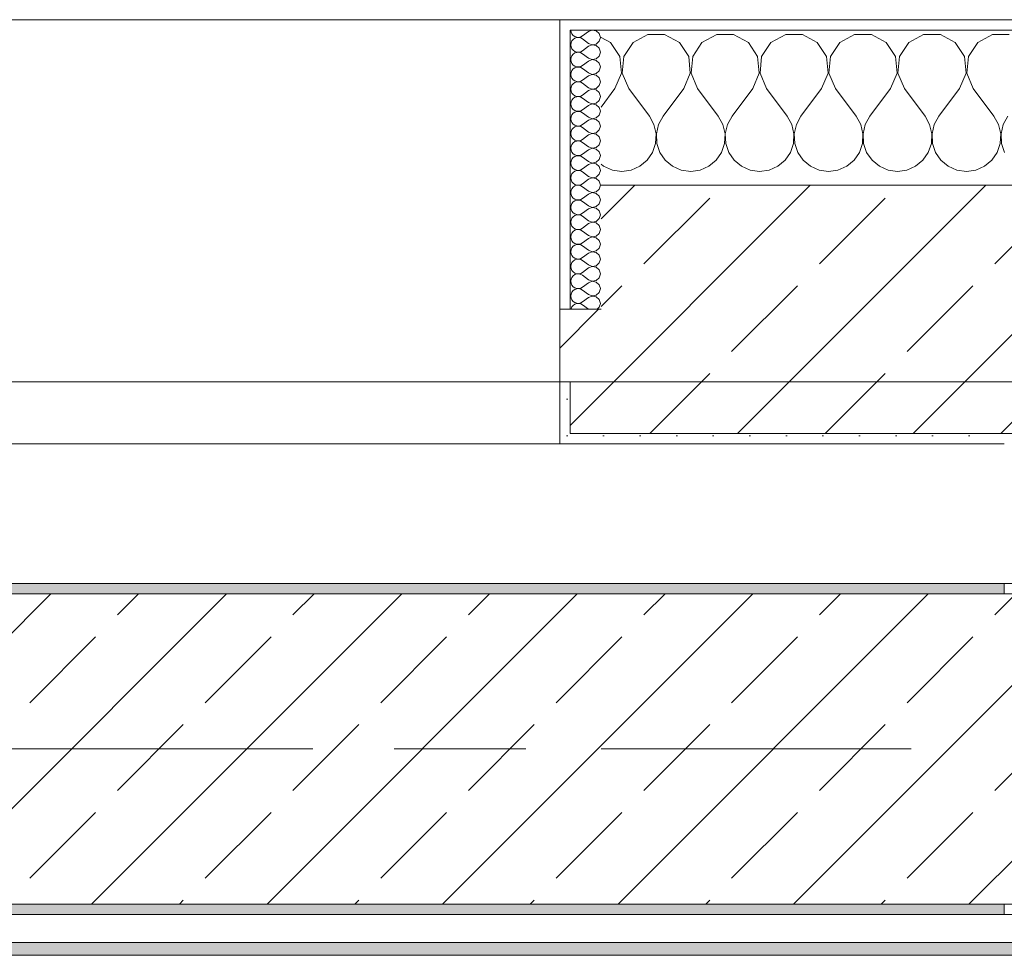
# Model space of a CAD drawing. Header units: metres. Extents: x -3.6 to 85.2, y -11 to 16.8.
# Tile 504 of 508: x 60.618 to 61.57, y 12.95 to 13.855. Entities that reach past the tile are written whole.
import ezdxf

# ---------------------------------------------------------------- set-up
doc = ezdxf.new("R2010")
doc.units = ezdxf.units.M
doc.header["$MEASUREMENT"] = 0
doc.linetypes.add('Achse', pattern=[0.2, 0.1, -0.05, 0, -0.05])
doc.linetypes.add('Strichlinie doppelt', pattern=[0.546806, 0.264583, -0.105833, 0.070556, -0.105833])
for name, color, linetype in [('451 - Universal.Achsen Raster', 7, 'Continuous'), ('604 - Struktur.Wand Aussen', 7, 'Continuous'), ('608 - Struktur.Träger', 7, 'Continuous'), ('Neubau_653 - Abdeckung.TB Verkofferung', 7, 'Continuous')]:
    doc.layers.add(name, color=color, linetype=linetype)
pattern_1 = [(45, (0, 0), (-0.01767767, 0.01767767), [0, -0.025])]
pattern_2 = [(0, (0, 0), (0, 0.08660254), [0, -0.05]), (0, (0.025, 0.0433), (0, 0.08660254), [0, -0.05])]
pattern_3 = [(45, (0, 0), (-0.08485281, 0.08485281), []), (45, (-0.04243, 0.04243), (-0.08485281, 0.08485281), [0.09, -0.03])]

# ---------------------------------------------------------------- blocks, each defined once
blk = doc.blocks.new('*X81')
at = {"layer": '604 - Struktur.Wand Aussen', "color": 7, "linetype": 'Continuous', "lineweight": 5}
for p, q in [((61.1891, 13.83299), (61.18, 13.83787)), ((61.22521, 13.84066), (61.2109, 13.83299)), ((61.24145, 13.84066), (61.22521, 13.84066)), ((61.25576, 13.83299), (61.24145, 13.84066)), ((61.29188, 13.84066), (61.27757, 13.83299)), ((61.30812, 13.84066), (61.29188, 13.84066)), ((61.32243, 13.83299), (61.30812, 13.84066)), ((61.35855, 13.84066), (61.34424, 13.83299)), ((61.37479, 13.84066), (61.35855, 13.84066)), ((61.3891, 13.83299), (61.37479, 13.84066)), ((61.42521, 13.84066), (61.4109, 13.83299)), ((61.44145, 13.84066), (61.42521, 13.84066)), ((61.45576, 13.83299), (61.44145, 13.84066)), ((61.49188, 13.84066), (61.47757, 13.83299)), ((61.50812, 13.84066), (61.49188, 13.84066)), ((61.52243, 13.83299), (61.50812, 13.84066)), ((61.55855, 13.84066), (61.54424, 13.83299)), ((61.57479, 13.84066), (61.55855, 13.84066)), ((61.19808, 13.81947), (61.1891, 13.83299)), ((61.2109, 13.83299), (61.20192, 13.81947)), ((61.26475, 13.81947), (61.25576, 13.83299)), ((61.27757, 13.83299), (61.26858, 13.81947)), ((61.33142, 13.81947), (61.32243, 13.83299)), ((61.34424, 13.83299), (61.33525, 13.81947)), ((61.39808, 13.81947), (61.3891, 13.83299)), ((61.4109, 13.83299), (61.40192, 13.81947)), ((61.46475, 13.81947), (61.45576, 13.83299)), ((61.47757, 13.83299), (61.46858, 13.81947)), ((61.53142, 13.81947), (61.52243, 13.83299)), ((61.54424, 13.83299), (61.53525, 13.81947)), ((61.19962, 13.8033), (61.19808, 13.81947)), ((61.20192, 13.81947), (61.20038, 13.8033)), ((61.26629, 13.8033), (61.26475, 13.81947)), ((61.26858, 13.81947), (61.26705, 13.8033)), ((61.33295, 13.8033), (61.33142, 13.81947)), ((61.33525, 13.81947), (61.33371, 13.8033)), ((61.39962, 13.8033), (61.39808, 13.81947)), ((61.40192, 13.81947), (61.40038, 13.8033)), ((61.46629, 13.8033), (61.46475, 13.81947)), ((61.46858, 13.81947), (61.46705, 13.8033)), ((61.53295, 13.8033), (61.53142, 13.81947)), ((61.53525, 13.81947), (61.53371, 13.8033)), ((61.19333, 13.78833), (61.19962, 13.8033)), ((61.20038, 13.8033), (61.20667, 13.78833)), ((61.26, 13.78833), (61.26629, 13.8033)), ((61.26705, 13.8033), (61.27333, 13.78833)), ((61.32667, 13.78833), (61.33295, 13.8033)), ((61.33371, 13.8033), (61.34, 13.78833)), ((61.39333, 13.78833), (61.39962, 13.8033)), ((61.40038, 13.8033), (61.40667, 13.78833)), ((61.46, 13.78833), (61.46629, 13.8033)), ((61.46705, 13.8033), (61.47333, 13.78833)), ((61.52667, 13.78833), (61.53295, 13.8033)), ((61.53371, 13.8033), (61.54, 13.78833)), ((61.19333, 13.78833), (61.18, 13.77056)), ((61.20667, 13.78833), (61.22667, 13.76167)), ((61.26, 13.78833), (61.24, 13.76167)), ((61.27333, 13.78833), (61.29333, 13.76167)), ((61.32667, 13.78833), (61.30667, 13.76167)), ((61.34, 13.78833), (61.36, 13.76167)), ((61.39333, 13.78833), (61.37333, 13.76167)), ((61.40667, 13.78833), (61.42667, 13.76167)), ((61.46, 13.78833), (61.44, 13.76167)), ((61.47333, 13.78833), (61.49333, 13.76167)), ((61.52667, 13.78833), (61.50667, 13.76167)), ((61.54, 13.78833), (61.56, 13.76167)), ((61.23112, 13.75362), (61.22667, 13.76167)), ((61.24, 13.76167), (61.23555, 13.75362)), ((61.29778, 13.75362), (61.29333, 13.76167)), ((61.30667, 13.76167), (61.30222, 13.75362)), ((61.36445, 13.75362), (61.36, 13.76167)), ((61.37333, 13.76167), (61.36888, 13.75362)), ((61.43112, 13.75362), (61.42667, 13.76167)), ((61.44, 13.76167), (61.43555, 13.75362)), ((61.49778, 13.75362), (61.49333, 13.76167)), ((61.50667, 13.76167), (61.50222, 13.75362)), ((61.56445, 13.75362), (61.56, 13.76167)), ((61.57333, 13.76167), (61.56888, 13.75362)), ((61.2332, 13.74466), (61.23112, 13.75362)), ((61.23555, 13.75362), (61.23347, 13.74466)), ((61.29987, 13.74466), (61.29778, 13.75362)), ((61.30222, 13.75362), (61.30013, 13.74466)), ((61.36653, 13.74466), (61.36445, 13.75362)), ((61.36888, 13.75362), (61.3668, 13.74466)), ((61.4332, 13.74466), (61.43112, 13.75362)), ((61.43555, 13.75362), (61.43347, 13.74466)), ((61.49987, 13.74466), (61.49778, 13.75362)), ((61.50222, 13.75362), (61.50013, 13.74466)), ((61.56653, 13.74466), (61.56445, 13.75362)), ((61.56888, 13.75362), (61.5668, 13.74466)), ((61.23275, 13.73547), (61.2332, 13.74466)), ((61.23347, 13.74466), (61.23391, 13.73547)), ((61.29942, 13.73547), (61.29987, 13.74466)), ((61.30013, 13.74466), (61.30058, 13.73547)), ((61.36609, 13.73547), (61.36653, 13.74466)), ((61.3668, 13.74466), (61.36725, 13.73547)), ((61.43275, 13.73547), (61.4332, 13.74466)), ((61.43347, 13.74466), (61.43391, 13.73547)), ((61.49942, 13.73547), (61.49987, 13.74466)), ((61.50013, 13.74466), (61.50058, 13.73547)), ((61.56609, 13.73547), (61.56653, 13.74466)), ((61.5668, 13.74466), (61.56725, 13.73547)), ((61.22981, 13.72676), (61.23275, 13.73547)), ((61.23391, 13.73547), (61.23685, 13.72676)), ((61.29648, 13.72676), (61.29942, 13.73547)), ((61.30058, 13.73547), (61.30352, 13.72676)), ((61.36315, 13.72676), (61.36609, 13.73547)), ((61.36725, 13.73547), (61.37019, 13.72676)), ((61.42981, 13.72676), (61.43275, 13.73547)), ((61.43391, 13.73547), (61.43685, 13.72676)), ((61.49648, 13.72676), (61.49942, 13.73547)), ((61.50058, 13.73547), (61.50352, 13.72676)), ((61.56315, 13.72676), (61.56609, 13.73547)), ((61.56725, 13.73547), (61.57019, 13.72676)), ((61.22461, 13.71918), (61.22981, 13.72676)), ((61.23685, 13.72676), (61.24206, 13.71918)), ((61.29127, 13.71918), (61.29648, 13.72676)), ((61.30352, 13.72676), (61.30873, 13.71918)), ((61.35794, 13.71918), (61.36315, 13.72676)), ((61.37019, 13.72676), (61.37539, 13.71918)), ((61.42461, 13.71918), (61.42981, 13.72676)), ((61.43685, 13.72676), (61.44206, 13.71918)), ((61.49127, 13.71918), (61.49648, 13.72676)), ((61.50352, 13.72676), (61.50873, 13.71918)), ((61.55794, 13.71918), (61.56315, 13.72676)), ((61.18, 13.71536), (61.18248, 13.71331)), ((61.21752, 13.71331), (61.22461, 13.71918)), ((61.24206, 13.71918), (61.24914, 13.71331)), ((61.28419, 13.71331), (61.29127, 13.71918)), ((61.30873, 13.71918), (61.31581, 13.71331)), ((61.35086, 13.71331), (61.35794, 13.71918)), ((61.37539, 13.71918), (61.38248, 13.71331)), ((61.41752, 13.71331), (61.42461, 13.71918)), ((61.44206, 13.71918), (61.44914, 13.71331)), ((61.48419, 13.71331), (61.49127, 13.71918)), ((61.50873, 13.71918), (61.51581, 13.71331)), ((61.55086, 13.71331), (61.55794, 13.71918)), ((61.18248, 13.71331), (61.19089, 13.7096)), ((61.19089, 13.7096), (61.2, 13.70833)), ((61.2, 13.70833), (61.20911, 13.7096)), ((61.20911, 13.7096), (61.21752, 13.71331)), ((61.24914, 13.71331), (61.25756, 13.7096)), ((61.25756, 13.7096), (61.26667, 13.70833)), ((61.26667, 13.70833), (61.27578, 13.7096)), ((61.27578, 13.7096), (61.28419, 13.71331)), ((61.31581, 13.71331), (61.32422, 13.7096)), ((61.32422, 13.7096), (61.33333, 13.70833)), ((61.33333, 13.70833), (61.34244, 13.7096)), ((61.34244, 13.7096), (61.35086, 13.71331)), ((61.38248, 13.71331), (61.39089, 13.7096)), ((61.39089, 13.7096), (61.4, 13.70833)), ((61.4, 13.70833), (61.40911, 13.7096)), ((61.40911, 13.7096), (61.41752, 13.71331)), ((61.44914, 13.71331), (61.45756, 13.7096)), ((61.45756, 13.7096), (61.46667, 13.70833)), ((61.46667, 13.70833), (61.47578, 13.7096)), ((61.47578, 13.7096), (61.48419, 13.71331)), ((61.51581, 13.71331), (61.52422, 13.7096)), ((61.52422, 13.7096), (61.53333, 13.70833)), ((61.53333, 13.70833), (61.54244, 13.7096)), ((61.54244, 13.7096), (61.55086, 13.71331))]:
    blk.add_line(p, q, dxfattribs=at)
blk = doc.blocks.new('*X110')
at = {"layer": '604 - Struktur.Wand Aussen', "color": 7, "linetype": 'Continuous', "lineweight": 5}
for p, q in [((61.15071, 13.845), (61.15099, 13.84305)), ((61.15099, 13.84305), (61.15178, 13.84124)), ((61.15178, 13.84124), (61.15304, 13.83973)), ((61.15304, 13.83973), (61.15466, 13.83861)), ((61.15466, 13.83861), (61.15653, 13.83798)), ((61.15653, 13.83773), (61.15466, 13.8371)), ((61.15653, 13.83798), (61.1585, 13.83789)), ((61.1585, 13.83783), (61.15653, 13.83773)), ((61.1585, 13.83789), (61.16042, 13.83833)), ((61.16042, 13.83738), (61.1585, 13.83783)), ((61.16042, 13.83833), (61.16214, 13.83929)), ((61.16214, 13.83643), (61.16042, 13.83738)), ((61.16786, 13.84357), (61.16214, 13.83929)), ((61.1715, 13.84497), (61.16786, 13.84357)), ((61.17534, 13.84425), (61.1715, 13.84497)), ((61.17822, 13.84161), (61.17534, 13.84425)), ((61.17929, 13.83786), (61.17822, 13.84161)), ((61.17822, 13.8341), (61.17929, 13.83786)), ((61.15099, 13.83267), (61.15071, 13.83071)), ((61.15071, 13.83071), (61.15099, 13.82876)), ((61.15178, 13.83447), (61.15099, 13.83267)), ((61.15099, 13.82876), (61.15178, 13.82696)), ((61.15304, 13.83599), (61.15178, 13.83447)), ((61.15466, 13.8371), (61.15304, 13.83599)), ((61.16786, 13.83214), (61.16214, 13.83643)), ((61.16786, 13.82929), (61.16214, 13.825)), ((61.16786, 13.83214), (61.1715, 13.83074)), ((61.1715, 13.83069), (61.16786, 13.82929)), ((61.1715, 13.83074), (61.17534, 13.83147)), ((61.17534, 13.82996), (61.1715, 13.83069)), ((61.17534, 13.83147), (61.17822, 13.8341)), ((61.17822, 13.82733), (61.17534, 13.82996)), ((61.15099, 13.81838), (61.15071, 13.81643)), ((61.15178, 13.82018), (61.15099, 13.81838)), ((61.15178, 13.82696), (61.15304, 13.82544)), ((61.15304, 13.8217), (61.15178, 13.82018)), ((61.15304, 13.82544), (61.15466, 13.82433)), ((61.15466, 13.82282), (61.15304, 13.8217)), ((61.15466, 13.82433), (61.15653, 13.8237)), ((61.15653, 13.82345), (61.15466, 13.82282)), ((61.15653, 13.8237), (61.1585, 13.8236)), ((61.1585, 13.82354), (61.15653, 13.82345)), ((61.1585, 13.8236), (61.16042, 13.82405)), ((61.16042, 13.8231), (61.1585, 13.82354)), ((61.16042, 13.82405), (61.16214, 13.825)), ((61.16214, 13.82214), (61.16042, 13.8231)), ((61.16786, 13.81786), (61.16214, 13.82214)), ((61.17534, 13.81718), (61.17822, 13.81982)), ((61.17929, 13.82357), (61.17822, 13.82733)), ((61.17822, 13.81982), (61.17929, 13.82357)), ((61.15071, 13.81643), (61.15099, 13.81448)), ((61.15099, 13.81448), (61.15178, 13.81267)), ((61.15178, 13.81267), (61.15304, 13.81116)), ((61.15304, 13.81116), (61.15466, 13.81004)), ((61.15466, 13.81004), (61.15653, 13.80941)), ((61.15653, 13.80916), (61.15466, 13.80853)), ((61.15653, 13.80941), (61.1585, 13.80931)), ((61.1585, 13.80926), (61.15653, 13.80916)), ((61.1585, 13.80931), (61.16042, 13.80976)), ((61.16042, 13.80881), (61.1585, 13.80926)), ((61.16042, 13.80976), (61.16214, 13.81071)), ((61.16214, 13.80786), (61.16042, 13.80881)), ((61.16786, 13.815), (61.16214, 13.81071)), ((61.16786, 13.81786), (61.1715, 13.81646)), ((61.1715, 13.8164), (61.16786, 13.815)), ((61.1715, 13.81646), (61.17534, 13.81718)), ((61.17534, 13.81567), (61.1715, 13.8164)), ((61.17822, 13.81304), (61.17534, 13.81567)), ((61.17929, 13.80929), (61.17822, 13.81304)), ((61.17822, 13.80553), (61.17929, 13.80929)), ((61.15099, 13.80409), (61.15071, 13.80214)), ((61.15071, 13.80214), (61.15099, 13.80019)), ((61.15178, 13.8059), (61.15099, 13.80409)), ((61.15099, 13.80019), (61.15178, 13.79839)), ((61.15304, 13.80742), (61.15178, 13.8059)), ((61.15466, 13.80853), (61.15304, 13.80742)), ((61.16786, 13.80357), (61.16214, 13.80786)), ((61.16786, 13.80071), (61.16214, 13.79643)), ((61.16786, 13.80357), (61.1715, 13.80217)), ((61.1715, 13.80211), (61.16786, 13.80071)), ((61.1715, 13.80217), (61.17534, 13.8029)), ((61.17534, 13.80139), (61.1715, 13.80211)), ((61.17534, 13.8029), (61.17822, 13.80553)), ((61.17822, 13.79876), (61.17534, 13.80139)), ((61.15099, 13.78981), (61.15071, 13.78786)), ((61.15178, 13.79161), (61.15099, 13.78981)), ((61.15178, 13.79839), (61.15304, 13.79687)), ((61.15304, 13.79313), (61.15178, 13.79161)), ((61.15304, 13.79687), (61.15466, 13.79575)), ((61.15466, 13.79425), (61.15304, 13.79313)), ((61.15466, 13.79575), (61.15653, 13.79512)), ((61.15653, 13.79488), (61.15466, 13.79425)), ((61.15653, 13.79512), (61.1585, 13.79503)), ((61.1585, 13.79497), (61.15653, 13.79488)), ((61.1585, 13.79503), (61.16042, 13.79547)), ((61.16042, 13.79453), (61.1585, 13.79497)), ((61.16042, 13.79547), (61.16214, 13.79643)), ((61.16214, 13.79357), (61.16042, 13.79453)), ((61.16786, 13.78929), (61.16214, 13.79357)), ((61.17534, 13.78861), (61.17822, 13.79124)), ((61.17929, 13.795), (61.17822, 13.79876)), ((61.17822, 13.79124), (61.17929, 13.795)), ((61.15071, 13.78786), (61.15099, 13.78591)), ((61.15099, 13.78591), (61.15178, 13.7841)), ((61.15178, 13.7841), (61.15304, 13.78258)), ((61.15304, 13.78258), (61.15466, 13.78147)), ((61.15466, 13.78147), (61.15653, 13.78084)), ((61.15653, 13.78059), (61.15466, 13.77996)), ((61.15653, 13.78084), (61.1585, 13.78074)), ((61.1585, 13.78069), (61.15653, 13.78059)), ((61.1585, 13.78074), (61.16042, 13.78119)), ((61.16042, 13.78024), (61.1585, 13.78069)), ((61.16042, 13.78119), (61.16214, 13.78214)), ((61.16786, 13.78643), (61.16214, 13.78214)), ((61.16786, 13.78929), (61.1715, 13.78789)), ((61.1715, 13.78783), (61.16786, 13.78643)), ((61.1715, 13.78789), (61.17534, 13.78861)), ((61.17534, 13.7871), (61.1715, 13.78783)), ((61.17822, 13.78447), (61.17534, 13.7871)), ((61.17929, 13.78071), (61.17822, 13.78447)), ((61.17822, 13.77696), (61.17929, 13.78071)), ((61.15099, 13.77552), (61.15071, 13.77357)), ((61.15071, 13.77357), (61.15099, 13.77162)), ((61.15178, 13.77733), (61.15099, 13.77552)), ((61.15099, 13.77162), (61.15178, 13.76982)), ((61.15304, 13.77884), (61.15178, 13.77733)), ((61.15466, 13.77996), (61.15304, 13.77884)), ((61.16214, 13.77929), (61.16042, 13.78024)), ((61.16786, 13.775), (61.16214, 13.77929)), ((61.16786, 13.77214), (61.16214, 13.76786)), ((61.16786, 13.775), (61.1715, 13.7736)), ((61.1715, 13.77354), (61.16786, 13.77214)), ((61.1715, 13.7736), (61.17534, 13.77433)), ((61.17534, 13.77282), (61.1715, 13.77354)), ((61.17534, 13.77433), (61.17822, 13.77696)), ((61.17822, 13.77018), (61.17534, 13.77282)), ((61.15099, 13.76124), (61.15071, 13.75929)), ((61.15178, 13.76304), (61.15099, 13.76124)), ((61.15178, 13.76982), (61.15304, 13.7683)), ((61.15304, 13.76456), (61.15178, 13.76304)), ((61.15304, 13.7683), (61.15466, 13.76718)), ((61.15466, 13.76567), (61.15304, 13.76456)), ((61.15466, 13.76718), (61.15653, 13.76655)), ((61.15653, 13.7663), (61.15466, 13.76567)), ((61.15653, 13.76655), (61.1585, 13.76646)), ((61.1585, 13.7664), (61.15653, 13.7663)), ((61.1585, 13.76646), (61.16042, 13.7669)), ((61.16042, 13.76595), (61.1585, 13.7664)), ((61.16042, 13.7669), (61.16214, 13.76786)), ((61.16214, 13.765), (61.16042, 13.76595)), ((61.16786, 13.76071), (61.16214, 13.765)), ((61.17534, 13.76004), (61.17822, 13.76267)), ((61.17929, 13.76643), (61.17822, 13.77018)), ((61.17822, 13.76267), (61.17929, 13.76643)), ((61.15071, 13.75929), (61.15099, 13.75733)), ((61.15099, 13.75733), (61.15178, 13.75553)), ((61.15178, 13.75553), (61.15304, 13.75401)), ((61.15304, 13.75401), (61.15466, 13.7529)), ((61.15466, 13.7529), (61.15653, 13.75227)), ((61.15653, 13.75202), (61.15466, 13.75139)), ((61.15653, 13.75227), (61.1585, 13.75217)), ((61.1585, 13.75211), (61.15653, 13.75202)), ((61.1585, 13.75217), (61.16042, 13.75262)), ((61.16042, 13.75167), (61.1585, 13.75211)), ((61.16042, 13.75262), (61.16214, 13.75357)), ((61.16786, 13.75786), (61.16214, 13.75357)), ((61.16786, 13.76071), (61.1715, 13.75931)), ((61.1715, 13.75926), (61.16786, 13.75786)), ((61.1715, 13.75931), (61.17534, 13.76004)), ((61.17534, 13.75853), (61.1715, 13.75926)), ((61.17822, 13.7559), (61.17534, 13.75853)), ((61.17929, 13.75214), (61.17822, 13.7559)), ((61.17822, 13.74839), (61.17929, 13.75214)), ((61.15099, 13.74695), (61.15071, 13.745)), ((61.15071, 13.745), (61.15099, 13.74305)), ((61.15178, 13.74876), (61.15099, 13.74695)), ((61.15099, 13.74305), (61.15178, 13.74124)), ((61.15304, 13.75027), (61.15178, 13.74876)), ((61.15466, 13.75139), (61.15304, 13.75027)), ((61.16214, 13.75071), (61.16042, 13.75167)), ((61.16786, 13.74643), (61.16214, 13.75071)), ((61.16786, 13.74357), (61.16214, 13.73929)), ((61.16786, 13.74643), (61.1715, 13.74503)), ((61.1715, 13.74497), (61.16786, 13.74357)), ((61.1715, 13.74503), (61.17534, 13.74575)), ((61.17534, 13.74425), (61.1715, 13.74497)), ((61.17534, 13.74575), (61.17822, 13.74839)), ((61.17822, 13.74161), (61.17534, 13.74425)), ((61.15099, 13.73267), (61.15071, 13.73071)), ((61.15178, 13.73447), (61.15099, 13.73267)), ((61.15178, 13.74124), (61.15304, 13.73973)), ((61.15304, 13.73599), (61.15178, 13.73447)), ((61.15304, 13.73973), (61.15466, 13.73861)), ((61.15466, 13.7371), (61.15304, 13.73599)), ((61.15466, 13.73861), (61.15653, 13.73798)), ((61.15653, 13.73773), (61.15466, 13.7371)), ((61.15653, 13.73798), (61.1585, 13.73789)), ((61.1585, 13.73783), (61.15653, 13.73773)), ((61.1585, 13.73789), (61.16042, 13.73833)), ((61.16042, 13.73738), (61.1585, 13.73783)), ((61.16042, 13.73833), (61.16214, 13.73929)), ((61.16214, 13.73643), (61.16042, 13.73738)), ((61.16786, 13.73214), (61.16214, 13.73643)), ((61.17534, 13.73147), (61.17822, 13.7341)), ((61.17929, 13.73786), (61.17822, 13.74161)), ((61.17822, 13.7341), (61.17929, 13.73786)), ((61.15071, 13.73071), (61.15099, 13.72876)), ((61.15099, 13.72876), (61.15178, 13.72696)), ((61.15178, 13.72696), (61.15304, 13.72544)), ((61.15304, 13.72544), (61.15466, 13.72433)), ((61.15466, 13.72433), (61.15653, 13.7237)), ((61.15653, 13.72345), (61.15466, 13.72282)), ((61.15653, 13.7237), (61.1585, 13.7236)), ((61.1585, 13.72354), (61.15653, 13.72345)), ((61.1585, 13.7236), (61.16042, 13.72405)), ((61.16042, 13.7231), (61.1585, 13.72354)), ((61.16042, 13.72405), (61.16214, 13.725)), ((61.16786, 13.72929), (61.16214, 13.725)), ((61.16786, 13.73214), (61.1715, 13.73074)), ((61.1715, 13.73069), (61.16786, 13.72929)), ((61.1715, 13.73074), (61.17534, 13.73147)), ((61.17534, 13.72996), (61.1715, 13.73069)), ((61.17822, 13.72733), (61.17534, 13.72996)), ((61.17929, 13.72357), (61.17822, 13.72733)), ((61.17822, 13.71982), (61.17929, 13.72357)), ((61.15099, 13.71838), (61.15071, 13.71643)), ((61.15071, 13.71643), (61.15099, 13.71448)), ((61.15178, 13.72018), (61.15099, 13.71838)), ((61.15099, 13.71448), (61.15178, 13.71267)), ((61.15304, 13.7217), (61.15178, 13.72018)), ((61.15466, 13.72282), (61.15304, 13.7217)), ((61.16214, 13.72214), (61.16042, 13.7231)), ((61.16786, 13.71786), (61.16214, 13.72214)), ((61.16786, 13.715), (61.16214, 13.71071)), ((61.16786, 13.71786), (61.1715, 13.71646)), ((61.1715, 13.7164), (61.16786, 13.715)), ((61.1715, 13.71646), (61.17534, 13.71718)), ((61.17534, 13.71567), (61.1715, 13.7164)), ((61.17534, 13.71718), (61.17822, 13.71982)), ((61.17822, 13.71304), (61.17534, 13.71567)), ((61.15099, 13.70409), (61.15071, 13.70214)), ((61.15178, 13.7059), (61.15099, 13.70409)), ((61.15178, 13.71267), (61.15304, 13.71116)), ((61.15304, 13.70742), (61.15178, 13.7059)), ((61.15304, 13.71116), (61.15466, 13.71004)), ((61.15466, 13.70853), (61.15304, 13.70742)), ((61.15466, 13.71004), (61.15653, 13.70941)), ((61.15653, 13.70916), (61.15466, 13.70853)), ((61.15653, 13.70941), (61.1585, 13.70931)), ((61.1585, 13.70926), (61.15653, 13.70916)), ((61.1585, 13.70931), (61.16042, 13.70976)), ((61.16042, 13.70881), (61.1585, 13.70926)), ((61.16042, 13.70976), (61.16214, 13.71071)), ((61.16214, 13.70786), (61.16042, 13.70881)), ((61.16786, 13.70357), (61.16214, 13.70786)), ((61.17534, 13.7029), (61.17822, 13.70553)), ((61.17929, 13.70929), (61.17822, 13.71304)), ((61.17822, 13.70553), (61.17929, 13.70929)), ((61.15071, 13.70214), (61.15099, 13.70019)), ((61.15099, 13.70019), (61.15178, 13.69839)), ((61.15178, 13.69839), (61.15304, 13.69687)), ((61.15304, 13.69687), (61.15466, 13.69575)), ((61.15466, 13.69575), (61.15653, 13.69512)), ((61.15653, 13.69488), (61.15466, 13.69425)), ((61.15653, 13.69512), (61.1585, 13.69503)), ((61.1585, 13.69497), (61.15653, 13.69488)), ((61.1585, 13.69503), (61.16042, 13.69547)), ((61.16042, 13.69453), (61.1585, 13.69497)), ((61.16042, 13.69547), (61.16214, 13.69643)), ((61.16786, 13.70071), (61.16214, 13.69643)), ((61.16786, 13.70357), (61.1715, 13.70217)), ((61.1715, 13.70211), (61.16786, 13.70071)), ((61.1715, 13.70217), (61.17534, 13.7029)), ((61.17534, 13.70139), (61.1715, 13.70211)), ((61.17822, 13.69876), (61.17534, 13.70139)), ((61.17929, 13.695), (61.17822, 13.69876)), ((61.17822, 13.69124), (61.17929, 13.695)), ((61.15099, 13.68981), (61.15071, 13.68786)), ((61.15071, 13.68786), (61.15099, 13.68591)), ((61.15178, 13.69161), (61.15099, 13.68981)), ((61.15099, 13.68591), (61.15178, 13.6841)), ((61.15304, 13.69313), (61.15178, 13.69161)), ((61.15466, 13.69425), (61.15304, 13.69313)), ((61.16214, 13.69357), (61.16042, 13.69453)), ((61.16786, 13.68929), (61.16214, 13.69357)), ((61.16786, 13.68643), (61.16214, 13.68214)), ((61.16786, 13.68929), (61.1715, 13.68789)), ((61.1715, 13.68783), (61.16786, 13.68643)), ((61.1715, 13.68789), (61.17534, 13.68861)), ((61.17534, 13.6871), (61.1715, 13.68783)), ((61.17534, 13.68861), (61.17822, 13.69124)), ((61.17822, 13.68447), (61.17534, 13.6871)), ((61.15099, 13.67552), (61.15071, 13.67357)), ((61.15178, 13.67733), (61.15099, 13.67552)), ((61.15178, 13.6841), (61.15304, 13.68258)), ((61.15304, 13.67884), (61.15178, 13.67733)), ((61.15304, 13.68258), (61.15466, 13.68147)), ((61.15466, 13.67996), (61.15304, 13.67884)), ((61.15466, 13.68147), (61.15653, 13.68084)), ((61.15653, 13.68059), (61.15466, 13.67996)), ((61.15653, 13.68084), (61.1585, 13.68074)), ((61.1585, 13.68069), (61.15653, 13.68059)), ((61.1585, 13.68074), (61.16042, 13.68119)), ((61.16042, 13.68024), (61.1585, 13.68069)), ((61.16042, 13.68119), (61.16214, 13.68214)), ((61.16214, 13.67929), (61.16042, 13.68024)), ((61.16786, 13.675), (61.16214, 13.67929)), ((61.17534, 13.67433), (61.17822, 13.67696)), ((61.17929, 13.68071), (61.17822, 13.68447)), ((61.17822, 13.67696), (61.17929, 13.68071)), ((61.15071, 13.67357), (61.15099, 13.67162)), ((61.15099, 13.67162), (61.15178, 13.66982)), ((61.15178, 13.66982), (61.15304, 13.6683)), ((61.15304, 13.6683), (61.15466, 13.66718)), ((61.15466, 13.66718), (61.15653, 13.66655)), ((61.15653, 13.6663), (61.15466, 13.66567)), ((61.15653, 13.66655), (61.1585, 13.66646)), ((61.1585, 13.6664), (61.15653, 13.6663)), ((61.1585, 13.66646), (61.16042, 13.6669)), ((61.16042, 13.66595), (61.1585, 13.6664)), ((61.16042, 13.6669), (61.16214, 13.66786)), ((61.16786, 13.67214), (61.16214, 13.66786)), ((61.16786, 13.675), (61.1715, 13.6736)), ((61.1715, 13.67354), (61.16786, 13.67214)), ((61.1715, 13.6736), (61.17534, 13.67433)), ((61.17534, 13.67282), (61.1715, 13.67354)), ((61.17822, 13.67018), (61.17534, 13.67282)), ((61.17929, 13.66643), (61.17822, 13.67018)), ((61.17822, 13.66267), (61.17929, 13.66643)), ((61.15099, 13.66124), (61.15071, 13.65929)), ((61.15071, 13.65929), (61.15099, 13.65733)), ((61.15178, 13.66304), (61.15099, 13.66124)), ((61.15099, 13.65733), (61.15178, 13.65553)), ((61.15304, 13.66456), (61.15178, 13.66304)), ((61.15466, 13.66567), (61.15304, 13.66456)), ((61.16214, 13.665), (61.16042, 13.66595)), ((61.16786, 13.66071), (61.16214, 13.665)), ((61.16786, 13.65786), (61.16214, 13.65357)), ((61.16786, 13.66071), (61.1715, 13.65931)), ((61.1715, 13.65926), (61.16786, 13.65786)), ((61.1715, 13.65931), (61.17534, 13.66004)), ((61.17534, 13.65853), (61.1715, 13.65926)), ((61.17534, 13.66004), (61.17822, 13.66267)), ((61.17822, 13.6559), (61.17534, 13.65853)), ((61.15099, 13.64695), (61.15071, 13.645)), ((61.15178, 13.64876), (61.15099, 13.64695)), ((61.15178, 13.65553), (61.15304, 13.65401)), ((61.15304, 13.65027), (61.15178, 13.64876)), ((61.15304, 13.65401), (61.15466, 13.6529)), ((61.15466, 13.65139), (61.15304, 13.65027)), ((61.15466, 13.6529), (61.15653, 13.65227)), ((61.15653, 13.65202), (61.15466, 13.65139)), ((61.15653, 13.65227), (61.1585, 13.65217)), ((61.1585, 13.65211), (61.15653, 13.65202)), ((61.1585, 13.65217), (61.16042, 13.65262)), ((61.16042, 13.65167), (61.1585, 13.65211)), ((61.16042, 13.65262), (61.16214, 13.65357)), ((61.16214, 13.65071), (61.16042, 13.65167)), ((61.16786, 13.64643), (61.16214, 13.65071)), ((61.17534, 13.64575), (61.17822, 13.64839)), ((61.17929, 13.65214), (61.17822, 13.6559)), ((61.17822, 13.64839), (61.17929, 13.65214)), ((61.15071, 13.645), (61.15099, 13.64305)), ((61.15099, 13.64305), (61.15178, 13.64124)), ((61.15178, 13.64124), (61.15304, 13.63973)), ((61.15304, 13.63973), (61.15466, 13.63861)), ((61.15466, 13.63861), (61.15653, 13.63798)), ((61.15653, 13.63773), (61.15466, 13.6371)), ((61.15653, 13.63798), (61.1585, 13.63789)), ((61.1585, 13.63783), (61.15653, 13.63773)), ((61.1585, 13.63789), (61.16042, 13.63833)), ((61.16042, 13.63738), (61.1585, 13.63783)), ((61.16042, 13.63833), (61.16214, 13.63929)), ((61.16786, 13.64357), (61.16214, 13.63929)), ((61.16786, 13.64643), (61.1715, 13.64503)), ((61.1715, 13.64497), (61.16786, 13.64357)), ((61.1715, 13.64503), (61.17534, 13.64575)), ((61.17534, 13.64425), (61.1715, 13.64497)), ((61.17822, 13.64161), (61.17534, 13.64425)), ((61.17929, 13.63786), (61.17822, 13.64161)), ((61.17822, 13.6341), (61.17929, 13.63786)), ((61.15099, 13.63267), (61.15071, 13.63071)), ((61.15071, 13.63071), (61.15099, 13.62876)), ((61.15178, 13.63447), (61.15099, 13.63267)), ((61.15099, 13.62876), (61.15178, 13.62696)), ((61.15304, 13.63599), (61.15178, 13.63447)), ((61.15466, 13.6371), (61.15304, 13.63599)), ((61.16214, 13.63643), (61.16042, 13.63738)), ((61.16786, 13.63214), (61.16214, 13.63643)), ((61.16786, 13.62929), (61.16214, 13.625)), ((61.16786, 13.63214), (61.1715, 13.63074)), ((61.1715, 13.63069), (61.16786, 13.62929)), ((61.1715, 13.63074), (61.17534, 13.63147)), ((61.17534, 13.62996), (61.1715, 13.63069)), ((61.17534, 13.63147), (61.17822, 13.6341)), ((61.17822, 13.62733), (61.17534, 13.62996)), ((61.15099, 13.61838), (61.15071, 13.61643)), ((61.15178, 13.62018), (61.15099, 13.61838)), ((61.15178, 13.62696), (61.15304, 13.62544)), ((61.15304, 13.6217), (61.15178, 13.62018)), ((61.15304, 13.62544), (61.15466, 13.62433)), ((61.15466, 13.62282), (61.15304, 13.6217)), ((61.15466, 13.62433), (61.15653, 13.6237)), ((61.15653, 13.62345), (61.15466, 13.62282)), ((61.15653, 13.6237), (61.1585, 13.6236)), ((61.1585, 13.62354), (61.15653, 13.62345)), ((61.1585, 13.6236), (61.16042, 13.62405)), ((61.16042, 13.6231), (61.1585, 13.62354)), ((61.16042, 13.62405), (61.16214, 13.625)), ((61.16214, 13.62214), (61.16042, 13.6231)), ((61.16786, 13.61786), (61.16214, 13.62214)), ((61.17534, 13.61718), (61.17822, 13.61982)), ((61.17929, 13.62357), (61.17822, 13.62733)), ((61.17822, 13.61982), (61.17929, 13.62357)), ((61.15071, 13.61643), (61.15099, 13.61448)), ((61.15099, 13.61448), (61.15178, 13.61267)), ((61.15178, 13.61267), (61.15304, 13.61116)), ((61.15304, 13.61116), (61.15466, 13.61004)), ((61.15466, 13.61004), (61.15653, 13.60941)), ((61.15653, 13.60916), (61.15466, 13.60853)), ((61.15653, 13.60941), (61.1585, 13.60931)), ((61.1585, 13.60926), (61.15653, 13.60916)), ((61.1585, 13.60931), (61.16042, 13.60976)), ((61.16042, 13.60881), (61.1585, 13.60926)), ((61.16042, 13.60976), (61.16214, 13.61071)), ((61.16786, 13.615), (61.16214, 13.61071)), ((61.16786, 13.61786), (61.1715, 13.61646)), ((61.1715, 13.6164), (61.16786, 13.615)), ((61.1715, 13.61646), (61.17534, 13.61718)), ((61.17534, 13.61567), (61.1715, 13.6164)), ((61.17822, 13.61304), (61.17534, 13.61567)), ((61.17929, 13.60929), (61.17822, 13.61304)), ((61.17822, 13.60553), (61.17929, 13.60929)), ((61.15099, 13.60409), (61.15071, 13.60214)), ((61.15071, 13.60214), (61.15099, 13.60019)), ((61.15178, 13.6059), (61.15099, 13.60409)), ((61.15099, 13.60019), (61.15178, 13.59839)), ((61.15304, 13.60742), (61.15178, 13.6059)), ((61.15466, 13.60853), (61.15304, 13.60742)), ((61.16214, 13.60786), (61.16042, 13.60881)), ((61.16786, 13.60357), (61.16214, 13.60786)), ((61.16786, 13.60071), (61.16214, 13.59643)), ((61.16786, 13.60357), (61.1715, 13.60217)), ((61.1715, 13.60211), (61.16786, 13.60071)), ((61.1715, 13.60217), (61.17534, 13.6029)), ((61.17534, 13.60139), (61.1715, 13.60211)), ((61.17534, 13.6029), (61.17822, 13.60553)), ((61.17822, 13.59876), (61.17534, 13.60139)), ((61.15099, 13.58981), (61.15071, 13.58786)), ((61.15178, 13.59161), (61.15099, 13.58981)), ((61.15178, 13.59839), (61.15304, 13.59687)), ((61.15304, 13.59313), (61.15178, 13.59161)), ((61.15304, 13.59687), (61.15466, 13.59575)), ((61.15466, 13.59425), (61.15304, 13.59313)), ((61.15466, 13.59575), (61.15653, 13.59512)), ((61.15653, 13.59488), (61.15466, 13.59425)), ((61.15653, 13.59512), (61.1585, 13.59503)), ((61.1585, 13.59497), (61.15653, 13.59488)), ((61.1585, 13.59503), (61.16042, 13.59547)), ((61.16042, 13.59453), (61.1585, 13.59497)), ((61.16042, 13.59547), (61.16214, 13.59643)), ((61.16214, 13.59357), (61.16042, 13.59453)), ((61.16786, 13.58929), (61.16214, 13.59357)), ((61.17534, 13.58861), (61.17822, 13.59124)), ((61.17929, 13.595), (61.17822, 13.59876)), ((61.17822, 13.59124), (61.17929, 13.595)), ((61.15071, 13.58786), (61.15099, 13.58591)), ((61.15099, 13.58591), (61.15178, 13.5841)), ((61.15178, 13.5841), (61.15304, 13.58258)), ((61.15304, 13.58258), (61.15466, 13.58147)), ((61.15466, 13.58147), (61.15653, 13.58084)), ((61.15653, 13.58059), (61.15466, 13.57996)), ((61.15653, 13.58084), (61.1585, 13.58074)), ((61.1585, 13.58069), (61.15653, 13.58059)), ((61.1585, 13.58074), (61.16042, 13.58119)), ((61.16042, 13.58024), (61.1585, 13.58069)), ((61.16042, 13.58119), (61.16214, 13.58214)), ((61.16786, 13.58643), (61.16214, 13.58214)), ((61.16786, 13.58929), (61.1715, 13.58789)), ((61.1715, 13.58783), (61.16786, 13.58643)), ((61.1715, 13.58789), (61.17534, 13.58861)), ((61.17534, 13.5871), (61.1715, 13.58783)), ((61.17822, 13.58447), (61.17534, 13.5871)), ((61.17929, 13.58071), (61.17822, 13.58447)), ((61.17822, 13.57696), (61.17929, 13.58071)), ((61.15099, 13.57552), (61.15091, 13.575)), ((61.15178, 13.57733), (61.15099, 13.57552)), ((61.15304, 13.57884), (61.15178, 13.57733)), ((61.15466, 13.57996), (61.15304, 13.57884)), ((61.16214, 13.57929), (61.16042, 13.58024)), ((61.16786, 13.575), (61.16214, 13.57929)), ((61.17608, 13.575), (61.17822, 13.57696))]:
    blk.add_line(p, q, dxfattribs=at)

msp = doc.modelspace()

# ---------------------------------------------------------------- hatches: boundary and pattern name
at = {"layer": '604 - Struktur.Wand Aussen', "linetype": 'Continuous', "lineweight": 0, "true_color": 0x000000}
h = msp.add_hatch(dxfattribs=at)
h.set_pattern_fill('Verputz_0001', color=18, style=0, pattern_type=2)
h.set_pattern_definition(pattern_2)
h.paths.add_polyline_path([(61.15, 13.855), (61.14, 13.855), (61.14, 13.575), (61.15, 13.575)])
h = msp.add_hatch(dxfattribs=at)
h.set_pattern_fill('Verputz_0001', color=18, style=0, pattern_type=2)
h.set_pattern_definition(pattern_2)
h.paths.add_polyline_path([(62.42503, 13.855), (61.15, 13.855), (61.15, 13.845), (62.42503, 13.845)])
h = msp.add_hatch(dxfattribs=at)
h.set_pattern_fill('Beton__Stahlbeton_0001', color=18, style=0, pattern_type=2)
h.set_pattern_definition(pattern_3)
h.paths.add_polyline_path([(61.14, 13.575), (61.14, 13.505), (61.15, 13.505), (61.15, 13.455), (62.03502, 13.455), (62.03502, 13.695), (61.18, 13.695), (61.18, 13.575), (61.15, 13.575)])
h = msp.add_hatch(dxfattribs=at)
h.set_pattern_fill('Gips_0001', color=18, style=0, pattern_type=2)
h.set_pattern_definition(pattern_1)
h.paths.add_polyline_path([(61.15, 13.445), (61.15, 13.505), (61.14, 13.505), (61.14, 13.445)])
h = msp.add_hatch(dxfattribs=at)
h.set_pattern_fill('Gips_0001', color=18, style=0, pattern_type=2)
h.set_pattern_definition(pattern_1)
h.paths.add_polyline_path([(61.15, 13.445), (61.56999, 13.445), (61.56999, 13.455), (61.15, 13.455)])
at = {"layer": '608 - Struktur.Träger', "linetype": 'Continuous', "lineweight": 0, "true_color": 0x000000}
h = msp.add_hatch(dxfattribs=at)
h.set_pattern_fill('Gips_0001', color=18, style=0, pattern_type=2)
h.set_pattern_definition(pattern_1)
h.paths.add_polyline_path([(61.56999, 13.30998), (58.28999, 13.30998), (58.28999, 13.29998), (61.56999, 13.29998)])
h = msp.add_hatch(dxfattribs=at)
h.set_pattern_fill('Beton__Stahlbeton_0001', color=18, style=0, pattern_type=2)
h.set_pattern_definition(pattern_3)
h.paths.add_polyline_path([(50.77999, 12.99998), (51.08999, 12.99998), (54.36999, 12.99998), (54.68999, 12.99998), (57.96999, 12.99998), (58.28999, 12.99998), (61.56999, 12.99998), (61.87999, 12.99998), (61.87999, 13.29998), (61.56999, 13.29998), (58.28999, 13.29998), (57.96999, 13.29998), (54.68999, 13.29998), (54.36999, 13.29998), (51.08999, 13.29998), (50.77999, 13.29998)])
h = msp.add_hatch(dxfattribs=at)
h.set_pattern_fill('Gips_0001', color=18, style=0, pattern_type=2)
h.set_pattern_definition(pattern_1)
h.paths.add_polyline_path([(58.28999, 12.99998), (58.28999, 12.98998), (61.56999, 12.98998), (61.56999, 12.99998)])
at = {"layer": 'Neubau_653 - Abdeckung.TB Verkofferung', "linetype": 'Continuous', "lineweight": 0, "true_color": 0x000000}
h = msp.add_hatch(dxfattribs=at)
h.set_pattern_fill('Gips_0001', color=18, style=0, pattern_type=2)
h.set_pattern_definition(pattern_1)
h.paths.add_polyline_path([(58.305, 12.95048), (62.02502, 12.95048), (62.02502, 12.96298), (58.305, 12.96298)])

# ---------------------------------------------------------------- linework, layer by layer
at = {"layer": '451 - Universal.Achsen Raster', "color": 160, "linetype": 'Strichlinie doppelt', "lineweight": 9, "true_color": 0x3232ff}
msp.add_line((64.93502, 13.14998), (-3.175, 13.14998), dxfattribs=at)
at = {"layer": '604 - Struktur.Wand Aussen', "color": 7, "linetype": 'Continuous', "lineweight": 13}
for p, q in [((61.14, 13.855), (58.74, 13.855)), ((62.03502, 13.695), (61.18, 13.695)), ((61.14, 13.575), (61.14, 13.505)), ((61.15, 13.455), (61.15, 13.505)), ((61.15, 13.455), (62.03502, 13.455)), ((58.74, 13.445), (61.14, 13.445))]:
    msp.add_line(p, q, dxfattribs=at)
at = {"layer": '604 - Struktur.Wand Aussen', "color": 7, "linetype": 'Continuous', "lineweight": 5}
for p, q in [((61.14, 13.855), (61.14, 13.845)), ((61.15, 13.855), (61.14, 13.855)), ((61.14, 13.845), (61.14, 13.705)), ((61.18, 13.845), (61.15, 13.845)), ((61.15, 13.575), (61.15, 13.845)), ((61.15, 13.845), (61.15, 13.575)), ((62.28502, 13.845), (61.18, 13.845)), ((61.14, 13.705), (61.14, 13.695)), ((61.14, 13.695), (61.14, 13.575)), ((61.15, 13.575), (61.14, 13.575)), ((61.18, 13.575), (61.15, 13.575)), ((61.14, 13.505), (61.14, 13.455)), ((61.15, 13.505), (61.14, 13.505)), ((61.14, 13.455), (61.14, 13.445)), ((61.15, 13.445), (61.14, 13.445))]:
    msp.add_line(p, q, dxfattribs=at)
at = {"layer": '604 - Struktur.Wand Aussen', "color": 7, "linetype": 'Continuous', "lineweight": 5, "flags": 128}
for points in [[(62.43503, 13.855), (61.15, 13.855)], [(61.15, 13.445), (61.56999, 13.445)]]:
    msp.add_lwpolyline(points, dxfattribs=at)
at = {"layer": '608 - Struktur.Träger', "color": 7, "linetype": 'Continuous', "lineweight": 13}
for p, q in [((50.77999, 13.30998), (61.87999, 13.30998)), ((61.56999, 13.29998), (58.28999, 13.29998)), ((61.87999, 13.29998), (61.56999, 13.29998)), ((50.77999, 12.98998), (61.87999, 12.98998))]:
    msp.add_line(p, q, dxfattribs=at)
at = {"layer": '608 - Struktur.Träger', "color": 7, "linetype": 'Continuous', "lineweight": 5}
for p, q in [((61.56999, 13.30998), (58.28999, 13.30998)), ((61.56999, 13.30998), (61.56999, 13.29998)), ((61.56999, 12.99998), (61.56999, 12.98998)), ((61.56999, 12.98998), (58.28999, 12.98998))]:
    msp.add_line(p, q, dxfattribs=at)
at = {"layer": '608 - Struktur.Träger', "color": 7, "linetype": 'Achse', "lineweight": 9}
msp.add_line((50.77999, 13.14998), (61.87999, 13.14998), dxfattribs=at)
at = {"layer": '608 - Struktur.Träger', "color": 7, "linetype": 'Continuous', "lineweight": 13, "flags": 128}
msp.add_lwpolyline([(61.87999, 12.99998), (61.56999, 12.99998), (58.28999, 12.99998), (57.96999, 12.99998), (54.68999, 12.99998), (54.36999, 12.99998), (51.08999, 12.99998), (50.77999, 12.99998)], dxfattribs=at)
at = {"layer": 'Neubau_653 - Abdeckung.TB Verkofferung', "color": 1, "linetype": 'Continuous', "lineweight": 9}
for p, q in [((51.11499, 13.50498), (62.02502, 13.50498)), ((51.11499, 12.95048), (62.02502, 12.95048))]:
    msp.add_line(p, q, dxfattribs=at)
at = {"layer": 'Neubau_653 - Abdeckung.TB Verkofferung', "color": 1, "linetype": 'Continuous', "lineweight": 5}
for p, q in [((62.02502, 12.98998), (58.305, 12.98998)), ((62.02502, 12.96298), (58.305, 12.96298)), ((62.02502, 12.95048), (58.305, 12.95048))]:
    msp.add_line(p, q, dxfattribs=at)

# ---------------------------------------------------------------- block references
at = {"layer": '604 - Struktur.Wand Aussen', "color": 7, "lineweight": 18}
for name in ['*X110', '*X81']:
    msp.add_blockref(name, (0, 0), dxfattribs=at)

doc.saveas('drawing.dxf')
